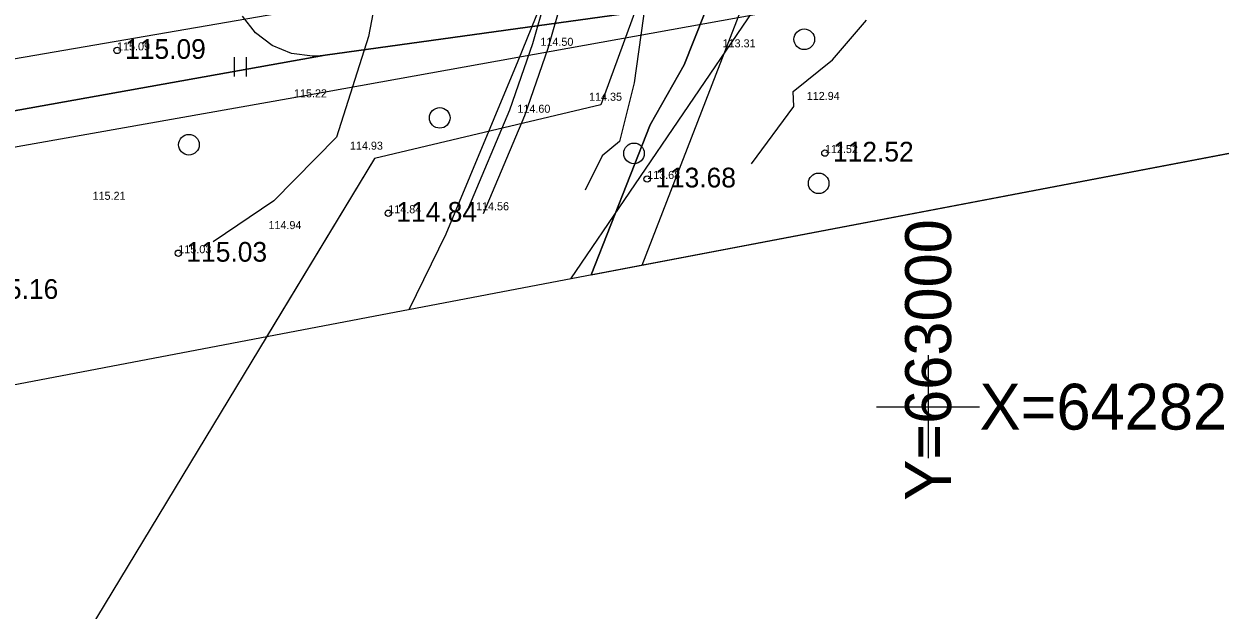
# Model space of a CAD drawing. Extents: x 662249 to 665480, y 6426254 to 6428735.
# Drawn here: x 662887.7 to 663036.3, y 6428174.7 to 6428247.6 of the extents above; entities that cross this region are included whole.
import ezdxf

# ---------------------------------------------------------------- set-up
doc = ezdxf.new("R2010")
doc.units = 0
for name, color, linetype in [('__x00dc__le__x0020__10__x0020__ha__x0020__pindalaga__x0020__ja__x0020____x00fc__le__x0020__25__x0020__km2__x0020__valgalaga__x0020__veekogud_0_VOOND', 7, 'Continuous'), ('ElektriShuliin__x0020__1__x002d__20__x0020__kV__x0020____x0028__Keskpingeliin__x0029___VOOND', 7, 'Continuous'), ('HALJASTUS', 7, 'Continuous'), ('HORISONTAAL', 7, 'Continuous'), ('kataster', 7, 'Continuous'), ('KORGUS-EH2000', 7, 'Continuous'), ('KPOHULIIN', 7, 'Continuous'), ('MAAMUDEL-EH2000', 7, 'Continuous'), ('Maaparandus_0_VOOND', 7, 'Continuous'), ('Maaparandus_1_VOOND', 7, 'Continuous'), ('MOOTPIIR', 7, 'Continuous'), ('PLOKK', 7, 'Continuous'), ('TEE', 7, 'Continuous'), ('TÄIDE', 7, 'Continuous'), ('VORK', 7, 'Continuous')]:
    doc.layers.add(name, color=color, linetype=linetype)

msp = doc.modelspace()

# ---------------------------------------------------------------- linework, layer by layer
at = {"layer": '__x00dc__le__x0020__10__x0020__ha__x0020__pindalaga__x0020__ja__x0020____x00fc__le__x0020__25__x0020__km2__x0020__valgalaga__x0020__veekogud_0_VOOND'}
msp.add_lwpolyline([(662958.18, 6428216.39), (662965.5, 6428235.03), (662969.72, 6428242.47), (662994.44, 6428304.89), (662996.29, 6428313.62), (662998.51, 6428322.23), (663005.54, 6428345.16), (663005.58, 6428345.96), (663011.08, 6428374.7), (663021.98, 6428405.91), (663023.86, 6428409.6), (663007.4, 6428434.91), (663004.39, 6428439.85), (662929.53, 6428571.02), (662924.17, 6428579.46), (662917.86, 6428587.02), (662909.38, 6428598.85), (662902.93, 6428609.38)], dxfattribs=at)
at = {"layer": 'ElektriShuliin__x0020__1__x002d__20__x0020__kV__x0020____x0028__Keskpingeliin__x0029___VOOND'}
for points in [[(663058.79, 6428292.83), (663032.88, 6428261.32), (663031.25, 6428259.74), (663028.99, 6428258.43), (663026.54, 6428257.77), (662925.11, 6428243.67), (662842.57, 6428228.9), (662842.43, 6428228.87), (662759.36, 6428215.28), (662676.72, 6428201.15), (662596.69, 6428184.97), (662596.62, 6428184.95), (662514.79, 6428169.04), (662514.62, 6428169.01), (662439.49, 6428155.76), (662366.54, 6428142.77), (662366.51, 6428142.76), (662334.98, 6428137.25)], [(663026.54, 6428257.77), (662924.92, 6428243.64), (662924.85, 6428243.64), (662924.19, 6428243.57), (662923.54, 6428243.55), (662920.95, 6428243.89), (662918.54, 6428244.89), (662916.47, 6428246.48), (662914.88, 6428248.55)]]:
    msp.add_lwpolyline(points, dxfattribs=at)
at = {"layer": 'HALJASTUS'}
for p, q in [((662913.85, 6428243.45), (662913.85, 6428241.02)), ((662915.31, 6428243.45), (662915.31, 6428241.02))]:
    msp.add_line(p, q, dxfattribs=at)
msp.add_lwpolyline([(662849.46, 6428225.7), (662921.26, 6428238.44), (662993.43, 6428251.46)], dxfattribs=at)
for centre in [(662984.62, 6428245.66), (662939.36, 6428235.89), (662908.21, 6428232.56), (662963.48, 6428231.48), (662986.41, 6428227.76)]:
    msp.add_circle(centre, 1.28, dxfattribs=at)
at = {"layer": 'HORISONTAAL'}
for points in [[(662930.85, 6428266.01), (662930.65, 6428262.87), (662932.32, 6428260.1), (662931.26, 6428249.91), (662930.52, 6428245.99), (662926.53, 6428233.51), (662918.77, 6428225.57), (662911.23, 6428220.47)], [(662964.92, 6428250.33), (662963.48, 6428240.25), (662961.67, 6428232.94), (662959.52, 6428231.16), (662957.4, 6428226.89)], [(662978.06, 6428230.19), (662983.32, 6428237.32), (662983.24, 6428239.18), (662988.12, 6428243.12), (662992.36, 6428248.02)]]:
    msp.add_lwpolyline(points, dxfattribs=at)
at = {"layer": 'kataster'}
msp.add_lwpolyline([(663069.34, 6428396.84), (663021.4, 6428410.92), (662971.37, 6428270.38), (662959.35, 6428237.52), (662931.24, 6428230.84), (662917.84, 6428208.69)], dxfattribs=at)
msp.add_lwpolyline([(662618.06, 6428096.1), (662721.7, 6428229.48), (662725.9, 6428230.21), (662876.27, 6428255.36), (662921.77, 6428263.47), (662971.37, 6428270.38), (662959.35, 6428237.52), (662931.24, 6428230.84), (662828.86, 6428061.56), (662756.55, 6428009.23), (662644.16, 6427992.31)], close=True, dxfattribs=at)
at = {"layer": 'KORGUS-EH2000'}
for centre in [(662899.29, 6428244.28), (662987.19, 6428231.52), (662965.12, 6428228.3), (662932.97, 6428224.04), (662906.9, 6428219.07)]:
    msp.add_circle(centre, 0.4, dxfattribs=at)
at = {"layer": 'KPOHULIIN'}
msp.add_lwpolyline([(662839.52, 6428235.15), (662842.38, 6428235.66), (662922.98, 6428249.53), (662996.59, 6428261.56)], dxfattribs=at)
at = {"layer": 'Maaparandus_0_VOOND'}
msp.add_lwpolyline([(662964.49, 6428217.59), (662982.38, 6428263.81), (663000.14, 6428310.33), (663008.18, 6428342.92), (663012.23, 6428364.87), (663017.69, 6428382.63), (663024.47, 6428403.15), (663028.54, 6428413.37), (663013.91, 6428437.87), (662981.51, 6428490.39), (662980.1, 6428492.74), (662958.42, 6428530.14), (662957.44, 6428531.88), (662937.53, 6428567.86), (662909.6, 6428608.19)], dxfattribs=at)
at = {"layer": 'Maaparandus_1_VOOND'}
msp.add_lwpolyline([(662955.63, 6428215.9), (662999.59, 6428280.56), (663028.39, 6428443.09), (663030.37, 6428449.21), (663035.5, 6428447.72), (663057.68, 6428444.41), (663076.68, 6428443.37)], dxfattribs=at)
at = {"layer": 'MOOTPIIR'}
msp.add_lwpolyline([(662323.64, 6428653.68), (662820.99, 6428624.05), (663000, 6428592), (663088.34, 6428517.37), (663059.39, 6428333.69), (663057.95, 6428235.42), (662335.85, 6428097.66)], close=True, dxfattribs=at)
at = {"layer": 'PLOKK'}
msp.add_lwpolyline([(662935.58, 6428212.07), (662940.17, 6428221.48), (662949.11, 6428242.99), (662960.03, 6428269.97), (662965.66, 6428287.68), (662974.27, 6428314.82), (662976.75, 6428327.4), (662976.75, 6428337), (662976.65, 6428337.65)], dxfattribs=at)
at = {"layer": 'TEE'}
for points in [[(662942.95, 6428224.8), (662948.06, 6428236.89), (662950.91, 6428245.15), (662954.13, 6428256.46), (662964.18, 6428286.52), (662970.43, 6428307.71), (662977.63, 6428330.54), (662982.09, 6428349.4), (662983.17, 6428365.64), (662980.32, 6428384.76), (662980.4, 6428400.29), (662978.54, 6428411.33), (662980.04, 6428419.68), (662994.76, 6428438.55), (663005.92, 6428455.16), (663005.12, 6428458.33), (663003.1, 6428460.98)], [(662944.79, 6428224.02), (662949.93, 6428236.17), (662952.82, 6428244.55), (662956.04, 6428255.87), (662966.09, 6428285.92), (662972.34, 6428307.13), (662979.56, 6428330.01), (662984.07, 6428349.1), (662985.18, 6428365.72), (662982.32, 6428384.91), (662982.4, 6428400.46), (662980.57, 6428411.32), (662981.92, 6428418.84), (662996.38, 6428437.38), (663007.58, 6428454.04), (663011.62, 6428456.01), (663014.87, 6428456.3)]]:
    msp.add_lwpolyline(points, dxfattribs=at)
at = {"layer": 'TÄIDE'}
msp.add_line((662958.18, 6428216.39), (663057.95, 6428235.42), dxfattribs=at)
for points in [[(663063.25, 6428538.56), (663000, 6428592), (662902.93, 6428609.38), (662909.38, 6428598.85), (662917.86, 6428587.02), (662924.17, 6428579.46), (662929.53, 6428571.02), (663004.39, 6428439.85), (663007.4, 6428434.91), (663023.86, 6428409.6), (663021.98, 6428405.91), (663011.08, 6428374.7), (663005.58, 6428345.96), (663005.54, 6428345.16), (662998.51, 6428322.23), (662996.29, 6428313.62), (662994.44, 6428304.89), (662969.72, 6428242.47), (662965.5, 6428235.03), (662958.18, 6428216.39), (663057.95, 6428235.42)], [(662334.98, 6428137.25), (662366.51, 6428142.76), (662366.54, 6428142.77), (662439.49, 6428155.76), (662514.62, 6428169.01), (662514.79, 6428169.04), (662596.62, 6428184.95), (662596.69, 6428184.97), (662676.72, 6428201.15), (662759.36, 6428215.28), (662842.43, 6428228.87), (662842.57, 6428228.9), (662925.11, 6428243.67), (663026.54, 6428257.77), (663028.99, 6428258.43), (663031.25, 6428259.74), (663032.88, 6428261.32), (663058.79, 6428292.83)]]:
    msp.add_lwpolyline(points, dxfattribs=at)
at = {"layer": 'VORK'}
for p, q in [((663000, 6428206.4), (663000, 6428193.6)), ((662993.6, 6428200), (663006.4, 6428200))]:
    msp.add_line(p, q, dxfattribs=at)

# ---------------------------------------------------------------- texts
at = {"layer": 'KORGUS-EH2000'}
for s, p in [('115.09', (662900.29, 6428243.23)), ('112.52', (662988.19, 6428230.47)), ('113.68', (662966.12, 6428227.25)), ('114.84', (662933.97, 6428222.99)), ('115.03', (662907.9, 6428218.02)), ('115.16', (662881.97, 6428213.4))]:
    msp.add_text(s, height=2.45, dxfattribs=at).set_placement(p)
at = {"layer": 'MAAMUDEL-EH2000'}
for s, p in [('115.09', (662899.29, 6428244.28)), ('114.50', (662951.86, 6428244.85)), ('113.31', (662974.48, 6428244.66)), ('115.22', (662921.26, 6428238.44)), ('114.35', (662957.9, 6428238.02)), ('112.94', (662984.93, 6428238.12)), ('114.60', (662949, 6428236.53)), ('114.93', (662928.21, 6428231.94)), ('112.52', (662987.19, 6428231.52)), ('113.68', (662965.12, 6428228.3)), ('115.21', (662896.25, 6428225.71)), ('114.56', (662943.87, 6428224.41)), ('114.84', (662932.97, 6428224.04)), ('114.94', (662918.09, 6428222.07)), ('115.03', (662906.9, 6428219.07))]:
    msp.add_text(s, height=1, dxfattribs=at).set_placement(p)
at = {"layer": 'VORK'}
msp.add_text('Y=663000', height=5.7, rotation=90, dxfattribs=at).set_placement((663002.85, 6428188.33))
msp.add_text('X=6428200', height=5.7, dxfattribs=at).set_placement((663006.4, 6428197.15))

doc.saveas('drawing.dxf')
